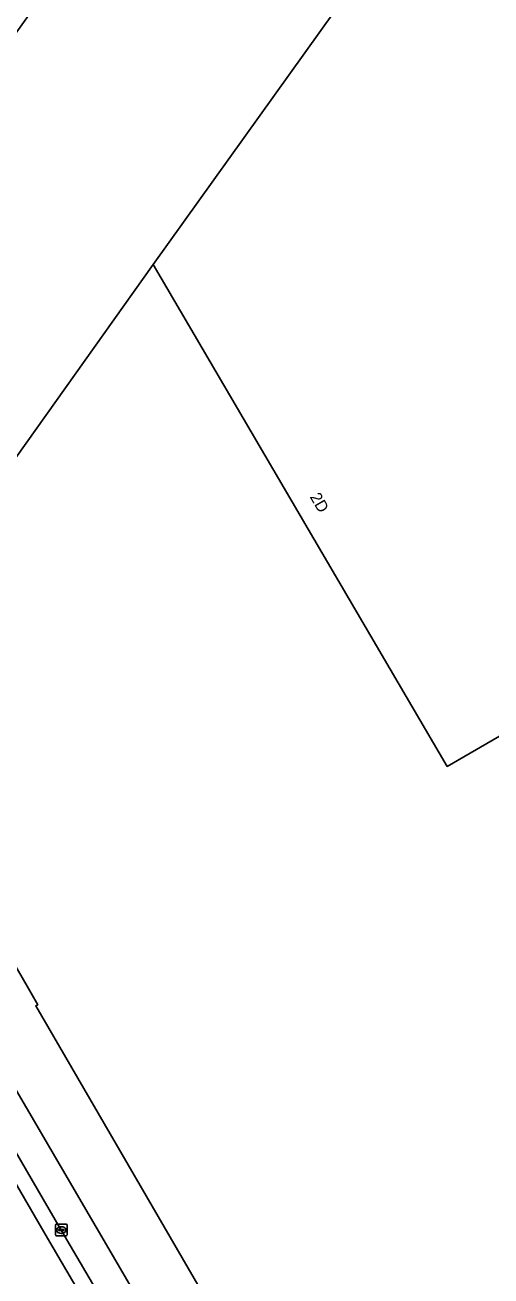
# Model space of a CAD drawing. Extents: x 157692 to 159674, y 381452 to 383291.
# Drawn here: x 159030.1 to 159070.3, y 382475.2 to 382583.1 of the extents above; entities that cross this region are included whole.
import ezdxf

# ---------------------------------------------------------------- set-up
doc = ezdxf.new("R2010")
doc.units = 0
for name, color, linetype in [('IMGEO_Erf', 7, 'Continuous'), ('IMGEO_Hek', 7, 'Continuous'), ('IMGEO_Kolk', 7, 'Continuous'), ('IMGEO_Pand', 7, 'Continuous'), ('IMGEO_Pand_nummerreeks', 7, 'Continuous'), ('IMGEO_Parkeervlak_gesloten', 7, 'Continuous'), ('IMGEO_Parkeervlak_open', 7, 'Continuous'), ('IMGEO_Rijbaan_lokaal_gesloten', 7, 'Continuous')]:
    doc.layers.add(name, color=color, linetype=linetype)

msp = doc.modelspace()

# ---------------------------------------------------------------- linework, layer by layer
at = {"layer": 'IMGEO_Erf'}
msp.add_lwpolyline([(159081.88, 382528.05), (159066.56, 382519.16), (159041.19, 382562.45), (159019.23, 382531.62), (158996.39, 382547.87), (158996.35, 382547.83), (158996.28, 382547.87), (158987.02, 382534.92), (159009.92, 382518.64), (159007.18, 382514.61), (159013.35, 382510.21), (159019.67, 382505.71), (159025.11, 382509.19), (159030.43, 382500), (159031.23, 382498.62), (159031.05, 382498.52), (159051.13, 382463.98), (159051.3, 382464.07), (159056.35, 382455.3), (159107.07, 382484.9)], close=True, dxfattribs=at)
at = {"layer": 'IMGEO_Hek'}
msp.add_lwpolyline([(159007.18, 382514.61), (159019.67, 382505.71), (159025.11, 382509.19), (159030.43, 382500), (159031.23, 382498.62)], dxfattribs=at)
at = {"layer": 'IMGEO_Kolk'}
for p, q in [((159032.75, 382478.76), (159032.75, 382479.61)), ((159032.83, 382479.68), (159033.68, 382479.68)), ((159033.76, 382479.61), (159033.76, 382478.76)), ((159033.68, 382478.68), (159032.83, 382478.68)), ((159033.01, 382479.18), (159033.01, 382479.19)), ((159033.45, 382479.14), (159033.05, 382479.14)), ((159033.06, 382479.23), (159033.45, 382479.23)), ((159033.24, 382479.46), (159033.27, 382479.46)), ((159033.26, 382478.9), (159033.24, 382478.9)), ((159033.5, 382479.19), (159033.5, 382479.18))]:
    msp.add_line(p, q, dxfattribs=at)
for points in [[(159032.75, 382478.76), (159032.75, 382479.61)], [(159032.83, 382479.68), (159033.68, 382479.68)], [(159033.76, 382479.61), (159033.76, 382478.76)], [(159033.68, 382478.68), (159032.83, 382478.68)]]:
    msp.add_lwpolyline(points, dxfattribs=at)
for centre, radius, start, end in [((159032.83, 382479.61), 0.0765, 91.552, 178.448), ((159032.83, 382479.61), 0.0765, 91.552, 178.448), ((159033.68, 382479.61), 0.0765, 1.552, 88.448), ((159033.68, 382479.61), 0.0765, 1.552, 88.448), ((159032.83, 382478.76), 0.0765, 181.552, 268.448), ((159032.83, 382478.76), 0.0765, 181.552, 268.448), ((159033.05, 382479.19), 0.0403, 85.8775, 175.7526), ((159033.05, 382479.18), 0.0366, 178.938, 274.7102), ((159033.46, 382479.19), 0.0386, 1.7309, 96.639), ((159033.45, 382479.18), 0.043, 264.8664, 352.4533), ((159033.68, 382478.76), 0.0765, 271.552, 358.448), ((159033.68, 382478.76), 0.0765, 271.552, 358.448)]:
    msp.add_arc(centre, radius, start, end, dxfattribs=at)
for centre, major_axis, ratio, start_param, end_param in [((159033.24, 382479.18), (-0.387, 0.002), 0.722429, 4.712389, 7.853982), ((159033.27, 382479.18), (-0.39, 0.002), 0.717154, 1.570796, 4.712389)]:
    msp.add_ellipse(centre, major_axis=major_axis, ratio=ratio, start_param=start_param, end_param=end_param, dxfattribs=at)
at = {"layer": 'IMGEO_Pand'}
for points in [[(159098.75, 382642.78), (159098.18, 382642.91), (159080.46, 382646.93), (159076.1, 382647.92), (159075.77, 382647.45), (159024.44, 382575.57), (159014.74, 382582.48), (159009.17, 382574.66), (159000, 382581.19), (158990.87, 382587.7), (158976.73, 382567.92), (158973.82, 382563.86), (158989.68, 382552.52), (158980.45, 382539.61), (158987.02, 382534.92), (158996.28, 382547.87), (158996.35, 382547.83), (158996.39, 382547.87), (159019.23, 382531.62), (159041.19, 382562.45)], [(159166.12, 382577.15), (159160.94, 382586.07), (159132.19, 382635.51), (159099.29, 382643.64), (159098.75, 382642.78), (159041.19, 382562.45), (159066.56, 382519.16), (159081.88, 382528.05)]]:
    msp.add_lwpolyline(points, close=True, dxfattribs=at)
at = {"layer": 'IMGEO_Parkeervlak_gesloten'}
msp.add_lwpolyline([(159031.05, 382498.52), (159031.23, 382498.62), (159030.43, 382500), (159025.11, 382509.19), (159019.67, 382505.71), (159013.35, 382510.21), (159013.25, 382510.08), (159019.54, 382505.58), (159021.94, 382503.86), (159024.2, 382500), (159051.18, 382453.89), (159060.95, 382437.18), (159063.87, 382432.19), (159068.21, 382434.72), (159056.23, 382455.23), (159056.35, 382455.3), (159051.3, 382464.07), (159051.13, 382463.98)], close=True, dxfattribs=at)
at = {"layer": 'IMGEO_Parkeervlak_open'}
msp.add_lwpolyline([(159028.58, 382487.2), (159033.25, 382479.18), (159043.96, 382460.93), (159048.84, 382452.53), (159053.85, 382443.91), (159058.62, 382435.79), (159060.95, 382437.18), (159051.18, 382453.89), (159024.2, 382500), (159021.94, 382503.86), (159019.54, 382505.58), (159013.25, 382510.08), (159007.1, 382514.48), (159006.93, 382514.6), (159000, 382519.5), (158955.62, 382550.89), (158949.31, 382555.35)], dxfattribs=at)
at = {"layer": 'IMGEO_Rijbaan_lokaal_gesloten'}
for points in [[(159009.52, 382509.4), (159007.75, 382510.73), (159006.94, 382509.59), (159008.18, 382508.67), (159008.62, 382508.33), (159010.54, 382506.73), (159013.03, 382504.52), (159016.01, 382501.59), (159017.65, 382499.87), (159018.37, 382499.08), (159019.92, 382497.28), (159021.41, 382495.45), (159022.83, 382493.56), (159024.19, 382491.63), (159025.48, 382489.66), (159026.71, 382487.64), (159027.42, 382486.42), (159032.05, 382478.48), (159042.75, 382460.23)], [(159043.96, 382460.93), (159033.25, 382479.18), (159028.58, 382487.2)], [(159042.75, 382460.23), (159032.05, 382478.48), (159027.42, 382486.42)]]:
    msp.add_lwpolyline(points, dxfattribs=at)

# ---------------------------------------------------------------- texts
at = {"layer": 'IMGEO_Pand_nummerreeks'}
msp.add_text('2D', height=1, rotation=300.3666, dxfattribs=at).set_placement((159054.67, 382542.41))

doc.saveas('drawing.dxf')
